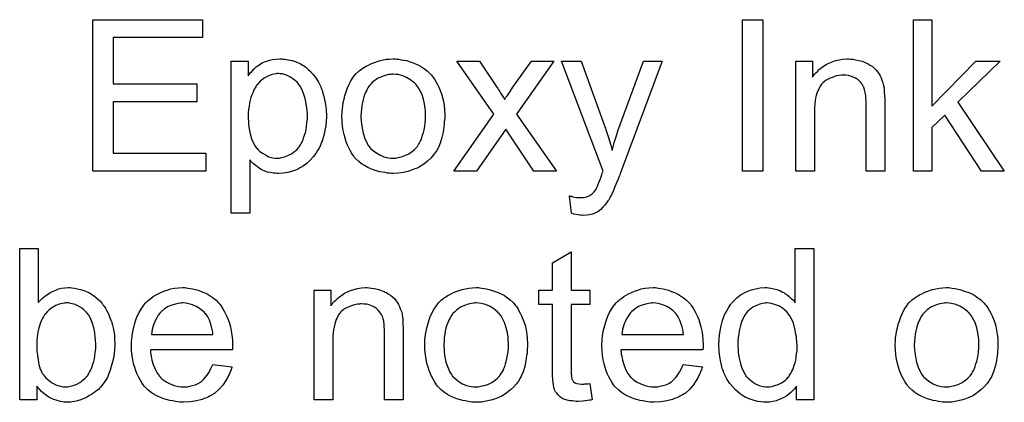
# Model space of a CAD drawing. Extents: x -1.5 to 9, y -3 to 5.
# Tile 328 of 368: x 6.624 to 7.145, y 1.585 to 1.788. Entities that reach past the tile are written whole.
import ezdxf

# ---------------------------------------------------------------- set-up
doc = ezdxf.new("R2010")
doc.units = 0
doc.layers.add('qfn16-30-34-a_mechanical_19', color=1, linetype='CONTINUOUS')

msp = doc.modelspace()

# ---------------------------------------------------------------- linework, layer by layer
at = {"layer": 'qfn16-30-34-a_mechanical_19', "color": 1}
for points in [[(6.720736, 1.778168), (6.673414, 1.778168), (6.673414, 1.753755), (6.717727, 1.753755), (6.717727, 1.744268), (6.673414, 1.744268), (6.673414, 1.717078), (6.722587, 1.717078), (6.722587, 1.707591), (6.66277, 1.707591), (6.66277, 1.787655), (6.720736, 1.787655), (6.720736, 1.778168)], [(7.017275, 1.707591), (7.00663, 1.707591), (7.00663, 1.787655), (7.017275, 1.787655), (7.017275, 1.707591)], [(7.106827, 1.741954), (7.130082, 1.765672), (7.142925, 1.765672), (7.120595, 1.744036), (7.145123, 1.707591), (7.132975, 1.707591), (7.113653, 1.73721), (7.106827, 1.730615), (7.106827, 1.707591), (7.096992, 1.707591), (7.096992, 1.787655), (7.106827, 1.787655), (7.106827, 1.741954)], [(6.763545, 1.766829), (6.764355, 1.766713), (6.76609, 1.766482), (6.768173, 1.766019), (6.770371, 1.765325), (6.772569, 1.764284), (6.774768, 1.763011), (6.774883, 1.763011), (6.774999, 1.76278), (6.775693, 1.762317), (6.776734, 1.761391), (6.778007, 1.760234), (6.779396, 1.75873), (6.780784, 1.756879), (6.782172, 1.754681), (6.783329, 1.752251), (6.783329, 1.752135), (6.783445, 1.751904), (6.783561, 1.751557), (6.783792, 1.751094), (6.784024, 1.7504), (6.784255, 1.74959), (6.784833, 1.747739), (6.785412, 1.745425), (6.785875, 1.742879), (6.786222, 1.739987), (6.786338, 1.736978), (6.786338, 1.736863), (6.786338, 1.736631), (6.786338, 1.736169), (6.786338, 1.735474), (6.786222, 1.734665), (6.786222, 1.733739), (6.78599, 1.731656), (6.785528, 1.729111), (6.784949, 1.72645), (6.784139, 1.723673), (6.783098, 1.720896), (6.783098, 1.720781), (6.782982, 1.720549), (6.782751, 1.720202), (6.78252, 1.719739), (6.78171, 1.718466), (6.780668, 1.716847), (6.779396, 1.715111), (6.777776, 1.713376), (6.775925, 1.71164), (6.773726, 1.71002), (6.773611, 1.71002), (6.773495, 1.709905), (6.773148, 1.709673), (6.772685, 1.709442), (6.771528, 1.708863), (6.769908, 1.708169), (6.767941, 1.707475), (6.765859, 1.706897), (6.763429, 1.706434), (6.760999, 1.706318), (6.760189, 1.706318), (6.759264, 1.706434), (6.758107, 1.706549), (6.756718, 1.706781), (6.755214, 1.707128), (6.75371, 1.707591), (6.752206, 1.708285), (6.75209, 1.708401), (6.751512, 1.708632), (6.750818, 1.709095), (6.749892, 1.709789), (6.748967, 1.710483), (6.74781, 1.711409), (6.746768, 1.71245), (6.745843, 1.713607), (6.745843, 1.685376), (6.736008, 1.685376), (6.736008, 1.765672), (6.744917, 1.765672), (6.744917, 1.758036), (6.745033, 1.758267), (6.745495, 1.75873), (6.746074, 1.75954), (6.747, 1.760466), (6.748041, 1.761623), (6.749198, 1.762664), (6.750586, 1.763705), (6.751975, 1.764631), (6.752206, 1.764746), (6.752669, 1.764978), (6.753595, 1.765325), (6.754752, 1.765788), (6.75614, 1.766251), (6.75776, 1.766598), (6.759611, 1.766829), (6.761694, 1.766945), (6.762966, 1.766945), (6.763545, 1.766829)], [(6.823709, 1.766829), (6.82475, 1.766714), (6.825907, 1.766482), (6.82718, 1.766251), (6.828684, 1.766019), (6.831808, 1.764978), (6.833427, 1.764399), (6.835047, 1.76359), (6.836667, 1.76278), (6.838287, 1.761623), (6.839791, 1.760466), (6.841295, 1.759077), (6.841411, 1.758962), (6.841642, 1.75873), (6.841989, 1.758267), (6.842452, 1.757689), (6.843031, 1.756879), (6.843725, 1.755838), (6.844419, 1.754681), (6.845113, 1.753408), (6.845807, 1.75202), (6.846502, 1.750284), (6.847196, 1.748549), (6.847774, 1.746582), (6.848237, 1.744499), (6.848584, 1.742301), (6.848816, 1.739987), (6.848931, 1.737441), (6.848931, 1.737326), (6.848931, 1.736979), (6.848931, 1.7364), (6.848931, 1.73559), (6.848816, 1.734665), (6.8487, 1.733508), (6.8487, 1.732351), (6.848468, 1.731078), (6.848121, 1.728185), (6.847427, 1.725293), (6.846617, 1.7224), (6.84546, 1.719739), (6.84546, 1.719624), (6.845345, 1.719508), (6.845113, 1.719161), (6.844882, 1.718698), (6.844072, 1.717541), (6.843031, 1.716153), (6.841642, 1.714533), (6.839907, 1.712913), (6.83794, 1.711293), (6.835626, 1.709789), (6.83551, 1.709789), (6.835394, 1.709673), (6.835047, 1.709442), (6.834469, 1.709211), (6.83389, 1.708979), (6.833196, 1.708748), (6.831461, 1.708054), (6.829494, 1.707475), (6.827064, 1.706897), (6.824519, 1.706434), (6.821742, 1.706318), (6.820585, 1.706318), (6.819659, 1.706434), (6.818618, 1.70655), (6.817461, 1.706781), (6.816073, 1.707012), (6.814684, 1.707244), (6.81156, 1.708169), (6.809825, 1.708863), (6.808205, 1.709558), (6.806585, 1.710483), (6.804965, 1.711525), (6.803461, 1.712682), (6.801957, 1.71407), (6.801841, 1.714186), (6.80161, 1.714417), (6.801263, 1.71488), (6.8008, 1.715574), (6.800222, 1.716384), (6.799643, 1.71731), (6.798949, 1.718466), (6.798255, 1.719855), (6.79756, 1.721359), (6.796866, 1.723094), (6.796288, 1.724946), (6.795709, 1.726913), (6.795247, 1.729111), (6.794899, 1.731425), (6.794668, 1.73397), (6.794552, 1.736631), (6.794552, 1.736863), (6.794552, 1.737326), (6.794668, 1.738136), (6.794668, 1.739293), (6.794784, 1.740565), (6.795015, 1.742185), (6.795247, 1.743805), (6.795709, 1.745656), (6.796172, 1.747507), (6.796751, 1.749474), (6.797445, 1.751557), (6.79837, 1.753524), (6.799296, 1.755375), (6.800569, 1.757226), (6.801841, 1.758962), (6.803461, 1.760466), (6.803577, 1.760581), (6.803808, 1.760697), (6.804271, 1.761044), (6.80485, 1.761507), (6.805544, 1.76197), (6.806469, 1.762548), (6.807395, 1.763127), (6.808552, 1.763705), (6.809825, 1.764284), (6.811213, 1.764862), (6.814337, 1.765904), (6.817924, 1.766714), (6.819775, 1.766829), (6.821742, 1.766945), (6.822899, 1.766945), (6.823709, 1.766829)], [(7.063786, 1.766829), (7.065059, 1.766714), (7.066563, 1.766482), (7.068183, 1.766135), (7.069918, 1.765672), (7.071538, 1.764978), (7.07177, 1.764862), (7.072232, 1.764631), (7.073042, 1.764284), (7.073968, 1.763705), (7.075125, 1.763011), (7.076166, 1.762085), (7.077207, 1.76116), (7.078133, 1.760003), (7.078249, 1.759887), (7.07848, 1.759424), (7.078827, 1.758846), (7.079406, 1.758036), (7.079868, 1.756879), (7.080331, 1.755722), (7.08091, 1.754334), (7.081257, 1.75283), (7.081257, 1.752714), (7.081373, 1.752251), (7.081488, 1.751557), (7.081604, 1.750631), (7.081604, 1.749243), (7.08172, 1.747623), (7.081835, 1.745656), (7.081835, 1.743226), (7.081835, 1.707591), (7.072001, 1.707591), (7.072001, 1.742764), (7.072001, 1.742879), (7.072001, 1.742995), (7.072001, 1.743805), (7.072001, 1.744846), (7.071885, 1.746119), (7.07177, 1.747623), (7.071538, 1.749127), (7.071191, 1.750515), (7.070844, 1.751788), (7.070844, 1.751904), (7.070613, 1.752251), (7.070265, 1.75283), (7.069918, 1.753524), (7.06934, 1.754218), (7.068646, 1.755028), (7.06772, 1.755838), (7.066679, 1.756532), (7.066563, 1.756648), (7.066216, 1.756879), (7.065522, 1.75711), (7.064712, 1.757457), (7.063786, 1.757805), (7.062629, 1.758152), (7.061241, 1.758267), (7.059852, 1.758383), (7.059274, 1.758383), (7.058811, 1.758267), (7.057654, 1.758152), (7.05615, 1.75792), (7.05453, 1.757342), (7.052679, 1.756648), (7.050828, 1.755722), (7.049092, 1.754334), (7.048861, 1.754102), (7.048398, 1.753524), (7.048051, 1.753061), (7.047704, 1.752482), (7.047241, 1.751788), (7.046894, 1.750978), (7.046431, 1.750053), (7.045968, 1.748896), (7.045621, 1.747623), (7.045274, 1.746235), (7.045043, 1.74473), (7.044811, 1.743111), (7.04458, 1.741144), (7.04458, 1.739177), (7.04458, 1.707591), (7.034745, 1.707591), (7.034745, 1.765672), (7.043539, 1.765672), (7.043539, 1.757342), (7.043654, 1.757457), (7.043886, 1.757805), (7.044233, 1.758267), (7.044696, 1.758846), (7.04539, 1.75954), (7.0462, 1.76035), (7.047125, 1.761276), (7.048282, 1.762201), (7.049439, 1.763011), (7.050828, 1.763937), (7.052332, 1.764747), (7.053952, 1.765441), (7.055803, 1.766019), (7.057654, 1.766482), (7.059737, 1.766829), (7.061935, 1.766945), (7.062861, 1.766945), (7.063786, 1.766829)], [(6.886997, 1.737673), (6.90817, 1.707591), (6.896137, 1.707591), (6.884104, 1.725524), (6.881327, 1.729805), (6.865708, 1.707591), (6.853791, 1.707591), (6.874964, 1.737673), (6.85541, 1.765672), (6.867443, 1.765672), (6.876584, 1.751904), (6.876699, 1.751788), (6.877046, 1.751325), (6.877509, 1.750515), (6.878088, 1.749706), (6.878666, 1.748664), (6.87936, 1.747623), (6.880055, 1.746582), (6.880633, 1.74554), (6.880749, 1.745656), (6.881096, 1.746119), (6.881559, 1.746813), (6.882137, 1.747623), (6.882831, 1.748664), (6.883526, 1.749706), (6.88503, 1.751904), (6.894864, 1.765672), (6.906781, 1.765672), (6.886997, 1.737673)], [(6.941954, 1.706665), (6.941954, 1.70655), (6.941838, 1.706202), (6.941607, 1.70574), (6.941376, 1.705161), (6.941029, 1.704351), (6.940681, 1.703426), (6.939872, 1.701459), (6.939062, 1.69926), (6.938136, 1.697062), (6.93721, 1.695095), (6.936748, 1.694285), (6.9364, 1.693475), (6.936285, 1.693244), (6.935938, 1.692666), (6.935359, 1.691856), (6.934665, 1.690814), (6.933739, 1.689657), (6.932698, 1.6885), (6.931657, 1.687343), (6.930384, 1.686418), (6.930268, 1.686302), (6.929806, 1.686071), (6.929111, 1.685724), (6.92807, 1.685261), (6.926913, 1.684798), (6.925525, 1.684451), (6.924021, 1.684219), (6.922285, 1.684104), (6.921822, 1.684104), (6.921244, 1.684219), (6.920434, 1.684219), (6.919508, 1.684451), (6.918467, 1.684682), (6.91731, 1.684914), (6.916037, 1.685376), (6.914996, 1.694517), (6.915112, 1.694517), (6.915574, 1.694401), (6.916153, 1.694285), (6.916847, 1.694054), (6.918698, 1.693707), (6.92055, 1.693591), (6.921128, 1.693591), (6.921707, 1.693707), (6.922401, 1.693707), (6.924136, 1.694054), (6.924946, 1.694401), (6.925756, 1.694748), (6.925872, 1.694748), (6.926103, 1.694979), (6.92645, 1.695211), (6.926913, 1.695558), (6.927954, 1.696484), (6.92888, 1.697756), (6.92888, 1.697872), (6.929111, 1.698103), (6.929343, 1.698566), (6.929574, 1.69926), (6.930037, 1.700186), (6.9305, 1.701574), (6.931194, 1.703194), (6.931888, 1.705161), (6.931888, 1.705277), (6.93212, 1.70574), (6.932351, 1.70655), (6.932814, 1.707591), (6.910831, 1.765672), (6.921244, 1.765672), (6.933392, 1.732004), (6.933392, 1.731888), (6.933508, 1.731772), (6.933624, 1.731425), (6.933739, 1.730847), (6.933971, 1.730268), (6.934202, 1.729574), (6.934781, 1.727954), (6.935475, 1.725987), (6.936169, 1.723673), (6.936863, 1.721243), (6.937557, 1.718582), (6.937557, 1.718698), (6.937673, 1.718929), (6.937789, 1.719276), (6.937905, 1.719739), (6.93802, 1.720318), (6.938252, 1.721012), (6.938715, 1.722747), (6.939293, 1.724714), (6.940103, 1.727028), (6.940797, 1.729342), (6.941723, 1.731772), (6.954218, 1.765672), (6.964053, 1.765672), (6.941954, 1.706665)], [(6.760768, 1.759193), (6.760189, 1.759193), (6.759727, 1.759077), (6.75857, 1.758846), (6.757065, 1.758499), (6.75533, 1.757804), (6.753479, 1.756763), (6.752438, 1.756069), (6.751512, 1.755259), (6.750586, 1.754333), (6.749661, 1.753292), (6.749661, 1.753177), (6.749429, 1.753061), (6.749198, 1.752714), (6.748967, 1.752251), (6.748619, 1.751557), (6.748157, 1.750862), (6.747694, 1.749937), (6.747347, 1.749011), (6.746884, 1.747854), (6.746421, 1.746582), (6.746074, 1.745193), (6.745611, 1.743689), (6.74538, 1.741954), (6.745148, 1.740218), (6.744917, 1.738367), (6.744917, 1.736284), (6.744917, 1.736169), (6.744917, 1.735822), (6.744917, 1.735243), (6.745033, 1.734433), (6.745033, 1.733507), (6.745148, 1.732466), (6.745495, 1.730036), (6.746074, 1.72726), (6.746768, 1.724599), (6.747925, 1.721938), (6.748619, 1.720781), (6.749429, 1.719739), (6.749661, 1.719508), (6.750239, 1.718929), (6.751165, 1.718004), (6.752438, 1.717078), (6.754057, 1.716152), (6.755908, 1.715227), (6.757991, 1.714648), (6.759148, 1.714533), (6.760305, 1.714417), (6.760999, 1.714417), (6.761462, 1.714533), (6.762619, 1.714764), (6.764239, 1.715111), (6.765974, 1.715805), (6.767826, 1.716731), (6.769677, 1.718119), (6.770602, 1.718929), (6.771528, 1.719855), (6.771528, 1.719971), (6.771759, 1.720086), (6.771991, 1.720433), (6.772222, 1.720896), (6.772685, 1.721475), (6.773032, 1.722285), (6.773495, 1.723094), (6.773958, 1.724136), (6.774305, 1.725177), (6.774768, 1.726565), (6.77523, 1.727954), (6.775578, 1.729458), (6.775809, 1.731194), (6.77604, 1.733045), (6.776272, 1.735012), (6.776272, 1.737094), (6.776272, 1.73721), (6.776272, 1.737557), (6.776272, 1.738136), (6.776156, 1.738945), (6.776156, 1.739871), (6.77604, 1.740912), (6.775693, 1.743342), (6.775115, 1.746003), (6.774305, 1.748664), (6.773148, 1.751325), (6.772454, 1.752598), (6.771644, 1.753639), (6.771644, 1.753755), (6.771412, 1.753871), (6.770834, 1.754565), (6.769908, 1.755375), (6.768636, 1.756416), (6.767016, 1.757457), (6.765164, 1.758383), (6.763082, 1.758961), (6.761925, 1.759077), (6.760768, 1.759193)], [(6.821742, 1.758846), (6.821048, 1.758846), (6.820469, 1.75873), (6.819196, 1.758614), (6.817461, 1.758152), (6.815494, 1.757457), (6.813411, 1.756532), (6.811444, 1.755143), (6.810403, 1.754218), (6.809478, 1.753292), (6.809478, 1.753177), (6.809246, 1.753061), (6.809015, 1.752714), (6.808668, 1.752251), (6.808321, 1.751672), (6.807974, 1.750978), (6.807511, 1.750053), (6.807048, 1.749127), (6.806585, 1.74797), (6.806122, 1.746813), (6.805775, 1.745425), (6.805428, 1.743921), (6.805081, 1.742301), (6.80485, 1.740565), (6.804734, 1.738598), (6.804618, 1.736631), (6.804618, 1.736516), (6.804618, 1.736169), (6.804618, 1.73559), (6.804734, 1.73478), (6.804734, 1.733855), (6.80485, 1.732813), (6.805197, 1.730384), (6.805775, 1.727607), (6.806701, 1.72483), (6.807858, 1.722169), (6.808668, 1.721012), (6.809478, 1.719855), (6.809593, 1.719855), (6.809709, 1.719624), (6.810403, 1.719045), (6.811444, 1.71812), (6.812833, 1.717194), (6.814568, 1.716153), (6.816651, 1.715227), (6.819081, 1.714649), (6.820353, 1.714533), (6.821742, 1.714417), (6.822436, 1.714417), (6.823015, 1.714533), (6.824287, 1.714764), (6.826023, 1.715111), (6.827874, 1.715805), (6.829957, 1.716731), (6.831923, 1.71812), (6.832965, 1.719045), (6.83389, 1.719971), (6.834006, 1.720086), (6.834122, 1.720202), (6.834353, 1.720549), (6.8347, 1.721012), (6.835047, 1.721591), (6.83551, 1.722285), (6.835973, 1.72321), (6.836436, 1.724136), (6.836899, 1.725293), (6.837246, 1.726566), (6.837708, 1.727954), (6.838056, 1.729458), (6.838403, 1.731194), (6.838634, 1.732929), (6.838865, 1.734896), (6.838865, 1.736979), (6.838865, 1.737094), (6.838865, 1.737441), (6.838865, 1.73802), (6.83875, 1.738714), (6.83875, 1.73964), (6.838634, 1.740681), (6.838287, 1.743111), (6.837708, 1.745656), (6.836783, 1.748433), (6.83551, 1.750978), (6.834816, 1.752251), (6.83389, 1.753292), (6.83389, 1.753408), (6.833659, 1.753524), (6.832965, 1.754218), (6.831923, 1.755028), (6.830535, 1.756069), (6.8288, 1.75711), (6.826717, 1.758036), (6.824403, 1.758614), (6.82313, 1.75873), (6.821742, 1.758846)], [(6.633845, 1.638124), (6.633961, 1.63824), (6.634076, 1.638472), (6.634423, 1.638819), (6.635002, 1.639397), (6.635581, 1.639976), (6.636275, 1.64067), (6.6372, 1.641364), (6.638126, 1.642058), (6.64044, 1.643562), (6.643101, 1.644719), (6.644605, 1.645298), (6.646225, 1.645645), (6.64796, 1.645876), (6.649696, 1.645992), (6.650622, 1.645992), (6.651663, 1.645876), (6.652935, 1.645761), (6.65444, 1.645414), (6.656175, 1.645066), (6.658026, 1.644488), (6.659762, 1.643794), (6.659993, 1.643678), (6.660572, 1.643447), (6.661497, 1.642868), (6.662539, 1.642174), (6.663811, 1.641364), (6.665084, 1.640323), (6.666472, 1.63905), (6.667629, 1.637662), (6.667745, 1.637546), (6.668092, 1.636967), (6.668671, 1.636158), (6.669365, 1.635116), (6.670175, 1.633728), (6.670985, 1.632108), (6.671795, 1.630257), (6.672489, 1.62829), (6.672489, 1.628174), (6.672605, 1.628059), (6.67272, 1.627711), (6.672836, 1.627364), (6.673067, 1.626207), (6.673414, 1.624703), (6.673761, 1.622968), (6.674109, 1.621001), (6.674224, 1.618803), (6.67434, 1.616488), (6.67434, 1.616373), (6.67434, 1.615794), (6.67434, 1.6151), (6.674224, 1.614059), (6.674109, 1.612786), (6.673993, 1.611398), (6.673761, 1.609778), (6.673414, 1.608042), (6.672489, 1.60434), (6.67191, 1.602373), (6.671216, 1.600522), (6.670406, 1.598555), (6.669365, 1.59682), (6.668208, 1.595084), (6.666935, 1.593464), (6.666819, 1.593349), (6.666588, 1.593117), (6.666241, 1.59277), (6.665663, 1.592191), (6.664853, 1.591613), (6.664043, 1.590919), (6.663117, 1.590225), (6.66196, 1.589415), (6.660687, 1.58872), (6.659415, 1.587911), (6.656291, 1.586638), (6.654671, 1.586059), (6.652935, 1.585712), (6.651084, 1.585481), (6.649233, 1.585365), (6.64877, 1.585365), (6.648192, 1.585481), (6.647498, 1.585481), (6.646688, 1.585597), (6.645646, 1.585828), (6.643332, 1.586407), (6.64206, 1.586869), (6.640787, 1.587448), (6.639399, 1.588142), (6.638126, 1.588952), (6.636738, 1.589993), (6.635465, 1.59115), (6.634308, 1.592423), (6.633151, 1.593927), (6.633151, 1.586638), (6.624011, 1.586638), (6.624011, 1.666702), (6.633845, 1.666702), (6.633845, 1.638124)], [(6.915806, 1.644719), (6.925756, 1.644719), (6.925756, 1.637083), (6.915806, 1.637083), (6.915806, 1.602952), (6.915806, 1.60272), (6.915806, 1.602257), (6.915806, 1.601563), (6.915922, 1.600753), (6.916037, 1.598902), (6.916153, 1.598092), (6.916269, 1.597514), (6.916384, 1.597282), (6.916731, 1.59682), (6.917194, 1.596241), (6.918004, 1.595663), (6.918236, 1.595547), (6.918814, 1.595315), (6.919855, 1.595084), (6.921359, 1.594968), (6.922516, 1.594968), (6.923095, 1.595084), (6.923905, 1.595084), (6.924831, 1.5952), (6.925756, 1.595315), (6.927029, 1.586638), (6.926797, 1.586638), (6.926335, 1.586522), (6.925525, 1.586407), (6.924483, 1.586291), (6.923326, 1.58606), (6.922054, 1.585944), (6.919508, 1.585828), (6.918583, 1.585828), (6.917657, 1.585944), (6.9165, 1.58606), (6.915112, 1.586175), (6.913723, 1.586522), (6.912451, 1.586869), (6.911178, 1.587448), (6.911062, 1.587564), (6.910715, 1.587795), (6.910252, 1.588142), (6.909558, 1.588721), (6.90898, 1.589299), (6.908285, 1.590109), (6.907591, 1.590919), (6.907128, 1.59196), (6.907128, 1.592076), (6.906897, 1.592539), (6.906781, 1.593349), (6.90655, 1.594506), (6.906319, 1.59601), (6.906203, 1.596935), (6.906203, 1.597977), (6.906087, 1.599249), (6.905971, 1.600522), (6.905971, 1.60191), (6.905971, 1.60353), (6.905971, 1.637083), (6.898682, 1.637083), (6.898682, 1.644719), (6.905971, 1.644719), (6.905971, 1.659066), (6.915806, 1.664967), (6.915806, 1.644719)], [(7.044349, 1.586638), (7.035208, 1.586638), (7.035208, 1.593927), (7.035093, 1.593811), (7.034977, 1.59358), (7.03463, 1.593117), (7.034167, 1.592539), (7.033588, 1.59196), (7.032894, 1.591266), (7.032084, 1.590456), (7.031043, 1.589646), (7.030002, 1.588836), (7.028845, 1.588026), (7.027456, 1.587332), (7.025952, 1.586754), (7.024448, 1.586175), (7.022713, 1.585712), (7.020861, 1.585481), (7.018895, 1.585365), (7.0182, 1.585365), (7.017738, 1.585481), (7.016349, 1.585597), (7.014729, 1.585828), (7.012762, 1.586291), (7.010564, 1.586985), (7.008366, 1.587911), (7.006168, 1.589183), (7.006052, 1.589183), (7.005936, 1.589415), (7.005242, 1.589878), (7.004201, 1.590803), (7.002928, 1.59196), (7.001424, 1.593464), (6.99992, 1.595315), (6.998416, 1.597398), (6.997143, 1.599828), (6.997143, 1.599944), (6.997027, 1.600175), (6.996912, 1.600522), (6.99668, 1.600985), (6.996449, 1.601679), (6.996102, 1.602489), (6.99587, 1.603299), (6.995639, 1.60434), (6.99506, 1.606654), (6.994482, 1.609315), (6.994135, 1.612323), (6.994019, 1.615563), (6.994019, 1.615679), (6.994019, 1.61591), (6.994019, 1.616373), (6.994019, 1.617067), (6.994135, 1.617761), (6.994135, 1.618687), (6.994366, 1.62077), (6.994713, 1.623199), (6.995292, 1.62586), (6.995986, 1.628637), (6.996912, 1.631298), (6.996912, 1.631414), (6.997027, 1.631645), (6.997259, 1.631992), (6.99749, 1.632455), (6.998184, 1.633728), (6.99911, 1.635348), (7.000267, 1.637083), (7.001771, 1.638819), (7.003507, 1.64067), (7.005589, 1.642174), (7.005705, 1.642174), (7.00582, 1.64229), (7.006168, 1.642521), (7.00663, 1.642753), (7.007787, 1.643331), (7.009407, 1.644141), (7.011258, 1.644835), (7.013457, 1.645414), (7.015886, 1.645876), (7.018432, 1.645992), (7.019357, 1.645992), (7.020283, 1.645876), (7.021556, 1.645761), (7.02306, 1.645414), (7.02468, 1.645066), (7.026299, 1.644488), (7.027803, 1.643678), (7.028035, 1.643562), (7.028498, 1.643331), (7.029192, 1.642753), (7.030118, 1.642174), (7.031275, 1.641364), (7.032316, 1.640323), (7.033473, 1.639282), (7.034514, 1.638009), (7.034514, 1.666702), (7.044349, 1.666702), (7.044349, 1.586638)], [(6.712174, 1.645876), (6.7131, 1.645761), (6.714257, 1.645529), (6.715529, 1.645298), (6.717033, 1.644951), (6.718422, 1.644604), (6.720042, 1.644025), (6.721546, 1.643447), (6.723165, 1.642637), (6.724785, 1.641711), (6.726405, 1.64067), (6.727909, 1.639397), (6.729297, 1.638009), (6.729413, 1.637893), (6.729645, 1.637662), (6.729992, 1.637199), (6.730454, 1.636505), (6.731033, 1.635695), (6.731611, 1.634769), (6.732306, 1.633612), (6.733, 1.632224), (6.733694, 1.63072), (6.734388, 1.6291), (6.734967, 1.627249), (6.735545, 1.625282), (6.736008, 1.623083), (6.736355, 1.620769), (6.736587, 1.61834), (6.736702, 1.615679), (6.736702, 1.615563), (6.736702, 1.6151), (6.736702, 1.61429), (6.736587, 1.613133), (6.693199, 1.613133), (6.693199, 1.613017), (6.693199, 1.61267), (6.693315, 1.612208), (6.693315, 1.611513), (6.693431, 1.610704), (6.693662, 1.609778), (6.694009, 1.607695), (6.694703, 1.605381), (6.695629, 1.602836), (6.696901, 1.600522), (6.698521, 1.598439), (6.698637, 1.598439), (6.698753, 1.598208), (6.699447, 1.597629), (6.700488, 1.59682), (6.701877, 1.59601), (6.703728, 1.595084), (6.70581, 1.594274), (6.708124, 1.593696), (6.709397, 1.59358), (6.710785, 1.593464), (6.711711, 1.593464), (6.712752, 1.59358), (6.714025, 1.593811), (6.715413, 1.594158), (6.717033, 1.594621), (6.718537, 1.595315), (6.720042, 1.596241), (6.720157, 1.596357), (6.720736, 1.59682), (6.72143, 1.597514), (6.72224, 1.598439), (6.723165, 1.599712), (6.724207, 1.601332), (6.725248, 1.603183), (6.726174, 1.605381), (6.736355, 1.604109), (6.736355, 1.603993), (6.736239, 1.603762), (6.736124, 1.603299), (6.735892, 1.602604), (6.735545, 1.60191), (6.735198, 1.600985), (6.734273, 1.599018), (6.733116, 1.59682), (6.731496, 1.594505), (6.729645, 1.592307), (6.727331, 1.590225), (6.727215, 1.590225), (6.726984, 1.589993), (6.726636, 1.589762), (6.726174, 1.589415), (6.725479, 1.589068), (6.724785, 1.58872), (6.72386, 1.588258), (6.722818, 1.587795), (6.721661, 1.587332), (6.720504, 1.586869), (6.717612, 1.586175), (6.714372, 1.585597), (6.710785, 1.585365), (6.709513, 1.585365), (6.708703, 1.585481), (6.707662, 1.585597), (6.706389, 1.585828), (6.705001, 1.586059), (6.703496, 1.586291), (6.700257, 1.587216), (6.698521, 1.587911), (6.696901, 1.588605), (6.695166, 1.58953), (6.693546, 1.590572), (6.692042, 1.591729), (6.690538, 1.593117), (6.690422, 1.593233), (6.690191, 1.593464), (6.689844, 1.593927), (6.689381, 1.594621), (6.688802, 1.595431), (6.688224, 1.596357), (6.68753, 1.597514), (6.686836, 1.598786), (6.686141, 1.600291), (6.685447, 1.60191), (6.684869, 1.603762), (6.68429, 1.605728), (6.683827, 1.607811), (6.68348, 1.610125), (6.683249, 1.612555), (6.683133, 1.6151), (6.683133, 1.615216), (6.683133, 1.615794), (6.683133, 1.616488), (6.683249, 1.61753), (6.683365, 1.618803), (6.68348, 1.620191), (6.683712, 1.621811), (6.684059, 1.62343), (6.684984, 1.627133), (6.685563, 1.628984), (6.686257, 1.630951), (6.687183, 1.632802), (6.688224, 1.634538), (6.689381, 1.636273), (6.690654, 1.637893), (6.690769, 1.638009), (6.691001, 1.63824), (6.691464, 1.638587), (6.692042, 1.639166), (6.692736, 1.639744), (6.693662, 1.640438), (6.694703, 1.641248), (6.695976, 1.641943), (6.697249, 1.642752), (6.698753, 1.643447), (6.700373, 1.644141), (6.702108, 1.644719), (6.703959, 1.645298), (6.705926, 1.645645), (6.708009, 1.645876), (6.710207, 1.645992), (6.711364, 1.645992), (6.712174, 1.645876)], [(6.808899, 1.645876), (6.810172, 1.645761), (6.811676, 1.645529), (6.813296, 1.645182), (6.815031, 1.644719), (6.816651, 1.644025), (6.816882, 1.643909), (6.817345, 1.643678), (6.818155, 1.643331), (6.819081, 1.642753), (6.820238, 1.642058), (6.821279, 1.641133), (6.82232, 1.640207), (6.823246, 1.63905), (6.823362, 1.638934), (6.823593, 1.638472), (6.82394, 1.637893), (6.824519, 1.637083), (6.824981, 1.635926), (6.825444, 1.634769), (6.826023, 1.633381), (6.82637, 1.631877), (6.82637, 1.631761), (6.826485, 1.631298), (6.826601, 1.630604), (6.826717, 1.629678), (6.826717, 1.62829), (6.826833, 1.62667), (6.826948, 1.624703), (6.826948, 1.622274), (6.826948, 1.586638), (6.817114, 1.586638), (6.817114, 1.621811), (6.817114, 1.621927), (6.817114, 1.622042), (6.817114, 1.622852), (6.817114, 1.623893), (6.816998, 1.625166), (6.816882, 1.62667), (6.816651, 1.628174), (6.816304, 1.629563), (6.815957, 1.630835), (6.815957, 1.630951), (6.815725, 1.631298), (6.815378, 1.631877), (6.815031, 1.632571), (6.814453, 1.633265), (6.813758, 1.634075), (6.812833, 1.634885), (6.811792, 1.635579), (6.811676, 1.635695), (6.811329, 1.635926), (6.810635, 1.636158), (6.809825, 1.636505), (6.808899, 1.636852), (6.807742, 1.637199), (6.806354, 1.637315), (6.804965, 1.63743), (6.804387, 1.63743), (6.803924, 1.637315), (6.802767, 1.637199), (6.801263, 1.636967), (6.799643, 1.636389), (6.797792, 1.635695), (6.795941, 1.634769), (6.794205, 1.633381), (6.793974, 1.633149), (6.793511, 1.632571), (6.793164, 1.632108), (6.792817, 1.63153), (6.792354, 1.630835), (6.792007, 1.630025), (6.791544, 1.6291), (6.791081, 1.627943), (6.790734, 1.62667), (6.790387, 1.625282), (6.790156, 1.623778), (6.789924, 1.622158), (6.789693, 1.620191), (6.789693, 1.618224), (6.789693, 1.586638), (6.779858, 1.586638), (6.779858, 1.644719), (6.788652, 1.644719), (6.788652, 1.636389), (6.788767, 1.636505), (6.788999, 1.636852), (6.789346, 1.637314), (6.789809, 1.637893), (6.790503, 1.638587), (6.791313, 1.639397), (6.792238, 1.640323), (6.793395, 1.641248), (6.794552, 1.642058), (6.795941, 1.642984), (6.797445, 1.643794), (6.799065, 1.644488), (6.800916, 1.645066), (6.802767, 1.645529), (6.80485, 1.645876), (6.807048, 1.645992), (6.807974, 1.645992), (6.808899, 1.645876)], [(6.867559, 1.645876), (6.8686, 1.645761), (6.869757, 1.645529), (6.87103, 1.645298), (6.872534, 1.645066), (6.875658, 1.644025), (6.877278, 1.643447), (6.878898, 1.642637), (6.880517, 1.641827), (6.882137, 1.64067), (6.883641, 1.639513), (6.885145, 1.638124), (6.885261, 1.638009), (6.885493, 1.637777), (6.88584, 1.637315), (6.886302, 1.636736), (6.886881, 1.635926), (6.887575, 1.634885), (6.888269, 1.633728), (6.888963, 1.632455), (6.889658, 1.631067), (6.890352, 1.629331), (6.891046, 1.627596), (6.891625, 1.625629), (6.892087, 1.623546), (6.892435, 1.621348), (6.892666, 1.619034), (6.892782, 1.616489), (6.892782, 1.616373), (6.892782, 1.616026), (6.892782, 1.615447), (6.892782, 1.614637), (6.892666, 1.613712), (6.89255, 1.612555), (6.89255, 1.611398), (6.892319, 1.610125), (6.891972, 1.607233), (6.891278, 1.60434), (6.890468, 1.601448), (6.889311, 1.598786), (6.889311, 1.598671), (6.889195, 1.598555), (6.888963, 1.598208), (6.888732, 1.597745), (6.887922, 1.596588), (6.886881, 1.5952), (6.885493, 1.59358), (6.883757, 1.59196), (6.88179, 1.59034), (6.879476, 1.588836), (6.87936, 1.588836), (6.879245, 1.588721), (6.878898, 1.588489), (6.878319, 1.588258), (6.877741, 1.588026), (6.877046, 1.587795), (6.875311, 1.587101), (6.873344, 1.586522), (6.870914, 1.585944), (6.868369, 1.585481), (6.865592, 1.585365), (6.864435, 1.585365), (6.86351, 1.585481), (6.862468, 1.585597), (6.861311, 1.585828), (6.859923, 1.58606), (6.858534, 1.586291), (6.85541, 1.587216), (6.853675, 1.587911), (6.852055, 1.588605), (6.850435, 1.589531), (6.848816, 1.590572), (6.847311, 1.591729), (6.845807, 1.593117), (6.845692, 1.593233), (6.84546, 1.593464), (6.845113, 1.593927), (6.84465, 1.594621), (6.844072, 1.595431), (6.843493, 1.596357), (6.842799, 1.597514), (6.842105, 1.598902), (6.841411, 1.600406), (6.840717, 1.602142), (6.840138, 1.603993), (6.83956, 1.60596), (6.839097, 1.608158), (6.83875, 1.610472), (6.838518, 1.613018), (6.838403, 1.615679), (6.838403, 1.61591), (6.838403, 1.616373), (6.838518, 1.617183), (6.838518, 1.61834), (6.838634, 1.619612), (6.838865, 1.621232), (6.839097, 1.622852), (6.83956, 1.624703), (6.840022, 1.626554), (6.840601, 1.628521), (6.841295, 1.630604), (6.842221, 1.632571), (6.843146, 1.634422), (6.844419, 1.636273), (6.845692, 1.638009), (6.847311, 1.639513), (6.847427, 1.639629), (6.847659, 1.639744), (6.848121, 1.640091), (6.8487, 1.640554), (6.849394, 1.641017), (6.85032, 1.641595), (6.851245, 1.642174), (6.852402, 1.642753), (6.853675, 1.643331), (6.855063, 1.643909), (6.858187, 1.644951), (6.861774, 1.645761), (6.863625, 1.645876), (6.865592, 1.645992), (6.866749, 1.645992), (6.867559, 1.645876)], [(6.96116, 1.645876), (6.962086, 1.645761), (6.963243, 1.645529), (6.964516, 1.645298), (6.96602, 1.644951), (6.967408, 1.644604), (6.969028, 1.644025), (6.970532, 1.643447), (6.972152, 1.642637), (6.973772, 1.641711), (6.975391, 1.64067), (6.976895, 1.639397), (6.978284, 1.638009), (6.9784, 1.637893), (6.978631, 1.637662), (6.978978, 1.637199), (6.979441, 1.636505), (6.980019, 1.635695), (6.980598, 1.634769), (6.981292, 1.633612), (6.981986, 1.632224), (6.982681, 1.63072), (6.983375, 1.6291), (6.983953, 1.627249), (6.984532, 1.625282), (6.984994, 1.623083), (6.985342, 1.62077), (6.985573, 1.61834), (6.985689, 1.615679), (6.985689, 1.615563), (6.985689, 1.6151), (6.985689, 1.61429), (6.985573, 1.613133), (6.942185, 1.613133), (6.942185, 1.613018), (6.942185, 1.61267), (6.942301, 1.612208), (6.942301, 1.611514), (6.942417, 1.610704), (6.942648, 1.609778), (6.942995, 1.607695), (6.94369, 1.605381), (6.944615, 1.602836), (6.945888, 1.600522), (6.947508, 1.598439), (6.947623, 1.598439), (6.947739, 1.598208), (6.948433, 1.59763), (6.949475, 1.59682), (6.950863, 1.59601), (6.952714, 1.595084), (6.954797, 1.594274), (6.957111, 1.593696), (6.958383, 1.59358), (6.959772, 1.593464), (6.960698, 1.593464), (6.961739, 1.59358), (6.963011, 1.593811), (6.9644, 1.594159), (6.96602, 1.594621), (6.967524, 1.595315), (6.969028, 1.596241), (6.969144, 1.596357), (6.969722, 1.59682), (6.970416, 1.597514), (6.971226, 1.598439), (6.972152, 1.599712), (6.973193, 1.601332), (6.974234, 1.603183), (6.97516, 1.605381), (6.985342, 1.604109), (6.985342, 1.603993), (6.985226, 1.603762), (6.98511, 1.603299), (6.984879, 1.602605), (6.984532, 1.60191), (6.984185, 1.600985), (6.983259, 1.599018), (6.982102, 1.59682), (6.980482, 1.594506), (6.978631, 1.592307), (6.976317, 1.590225), (6.976201, 1.590225), (6.97597, 1.589993), (6.975623, 1.589762), (6.97516, 1.589415), (6.974466, 1.589068), (6.973772, 1.588721), (6.972846, 1.588258), (6.971805, 1.587795), (6.970648, 1.587332), (6.969491, 1.586869), (6.966598, 1.586175), (6.963359, 1.585597), (6.959772, 1.585365), (6.958499, 1.585365), (6.957689, 1.585481), (6.956648, 1.585597), (6.955375, 1.585828), (6.953987, 1.58606), (6.952483, 1.586291), (6.949243, 1.587216), (6.947508, 1.587911), (6.945888, 1.588605), (6.944152, 1.589531), (6.942533, 1.590572), (6.941029, 1.591729), (6.939524, 1.593117), (6.939409, 1.593233), (6.939177, 1.593464), (6.93883, 1.593927), (6.938367, 1.594621), (6.937789, 1.595431), (6.93721, 1.596357), (6.936516, 1.597514), (6.935822, 1.598786), (6.935128, 1.600291), (6.934434, 1.60191), (6.933855, 1.603762), (6.933277, 1.605728), (6.932814, 1.607811), (6.932467, 1.610125), (6.932235, 1.612555), (6.93212, 1.6151), (6.93212, 1.615216), (6.93212, 1.615794), (6.93212, 1.616489), (6.932235, 1.61753), (6.932351, 1.618803), (6.932467, 1.620191), (6.932698, 1.621811), (6.933045, 1.623431), (6.933971, 1.627133), (6.934549, 1.628984), (6.935243, 1.630951), (6.936169, 1.632802), (6.93721, 1.634538), (6.938367, 1.636273), (6.93964, 1.637893), (6.939756, 1.638009), (6.939987, 1.63824), (6.94045, 1.638587), (6.941029, 1.639166), (6.941723, 1.639744), (6.942648, 1.640438), (6.94369, 1.641248), (6.944962, 1.641943), (6.946235, 1.642753), (6.947739, 1.643447), (6.949359, 1.644141), (6.951094, 1.644719), (6.952946, 1.645298), (6.954913, 1.645645), (6.956995, 1.645876), (6.959193, 1.645992), (6.96035, 1.645992), (6.96116, 1.645876)], [(7.116545, 1.645876), (7.117587, 1.645761), (7.118744, 1.645529), (7.120016, 1.645298), (7.12152, 1.645066), (7.124644, 1.644025), (7.126264, 1.643447), (7.127884, 1.642637), (7.129504, 1.641827), (7.131124, 1.64067), (7.132628, 1.639513), (7.134132, 1.638124), (7.134248, 1.638009), (7.134479, 1.637777), (7.134826, 1.637315), (7.135289, 1.636736), (7.135867, 1.635926), (7.136561, 1.634885), (7.137256, 1.633728), (7.13795, 1.632455), (7.138644, 1.631067), (7.139338, 1.629331), (7.140033, 1.627596), (7.140611, 1.625629), (7.141074, 1.623546), (7.141421, 1.621348), (7.141652, 1.619034), (7.141768, 1.616489), (7.141768, 1.616373), (7.141768, 1.616026), (7.141768, 1.615447), (7.141768, 1.614637), (7.141652, 1.613712), (7.141537, 1.612555), (7.141537, 1.611398), (7.141305, 1.610125), (7.140958, 1.607233), (7.140264, 1.60434), (7.139454, 1.601448), (7.138297, 1.598786), (7.138297, 1.598671), (7.138181, 1.598555), (7.13795, 1.598208), (7.137718, 1.597745), (7.136909, 1.596588), (7.135867, 1.5952), (7.134479, 1.59358), (7.132743, 1.59196), (7.130776, 1.59034), (7.128462, 1.588836), (7.128347, 1.588836), (7.128231, 1.588721), (7.127884, 1.588489), (7.127306, 1.588258), (7.126727, 1.588026), (7.126033, 1.587795), (7.124297, 1.587101), (7.12233, 1.586522), (7.119901, 1.585944), (7.117355, 1.585481), (7.114578, 1.585365), (7.113422, 1.585365), (7.112496, 1.585481), (7.111455, 1.585597), (7.110298, 1.585828), (7.108909, 1.58606), (7.107521, 1.586291), (7.104397, 1.587216), (7.102661, 1.587911), (7.101042, 1.588605), (7.099422, 1.589531), (7.097802, 1.590572), (7.096298, 1.591729), (7.094794, 1.593117), (7.094678, 1.593233), (7.094447, 1.593464), (7.0941, 1.593927), (7.093637, 1.594621), (7.093058, 1.595431), (7.09248, 1.596357), (7.091786, 1.597514), (7.091091, 1.598902), (7.090397, 1.600406), (7.089703, 1.602142), (7.089124, 1.603993), (7.088546, 1.60596), (7.088083, 1.608158), (7.087736, 1.610472), (7.087505, 1.613018), (7.087389, 1.615679), (7.087389, 1.61591), (7.087389, 1.616373), (7.087505, 1.617183), (7.087505, 1.61834), (7.08762, 1.619612), (7.087852, 1.621232), (7.088083, 1.622852), (7.088546, 1.624703), (7.089009, 1.626554), (7.089587, 1.628521), (7.090282, 1.630604), (7.091207, 1.632571), (7.092133, 1.634422), (7.093405, 1.636273), (7.094678, 1.638009), (7.096298, 1.639513), (7.096414, 1.639629), (7.096645, 1.639744), (7.097108, 1.640091), (7.097686, 1.640554), (7.098381, 1.641017), (7.099306, 1.641595), (7.100232, 1.642174), (7.101389, 1.642753), (7.102661, 1.643331), (7.10405, 1.643909), (7.107174, 1.644951), (7.11076, 1.645761), (7.112612, 1.645876), (7.114578, 1.645992), (7.115735, 1.645992), (7.116545, 1.645876)], [(6.649927, 1.637893), (6.648192, 1.637893), (6.647729, 1.637777), (6.646456, 1.637546), (6.644952, 1.637199), (6.643217, 1.636505), (6.641365, 1.635463), (6.64044, 1.634885), (6.639514, 1.634075), (6.638589, 1.633265), (6.637663, 1.632224), (6.637663, 1.632108), (6.637432, 1.631992), (6.6372, 1.631645), (6.636969, 1.631182), (6.636622, 1.630604), (6.636159, 1.62991), (6.635812, 1.6291), (6.635349, 1.628174), (6.634886, 1.627017), (6.634539, 1.62586), (6.634076, 1.624472), (6.633729, 1.623083), (6.633498, 1.621464), (6.633266, 1.619728), (6.633035, 1.617993), (6.633035, 1.616026), (6.633035, 1.61591), (6.633035, 1.615563), (6.633035, 1.614984), (6.633035, 1.61429), (6.633151, 1.61348), (6.633151, 1.612439), (6.633382, 1.610241), (6.633729, 1.607811), (6.634192, 1.605266), (6.634886, 1.602952), (6.635349, 1.60191), (6.635812, 1.600985), (6.635812, 1.600869), (6.636043, 1.600638), (6.636275, 1.600291), (6.636622, 1.599828), (6.637663, 1.598555), (6.639167, 1.597282), (6.640903, 1.595894), (6.643101, 1.594621), (6.644258, 1.594158), (6.645646, 1.593811), (6.646919, 1.59358), (6.648423, 1.593464), (6.649002, 1.593464), (6.649465, 1.59358), (6.650737, 1.593811), (6.652241, 1.594158), (6.653977, 1.594853), (6.655828, 1.595778), (6.657679, 1.597167), (6.658605, 1.598092), (6.65953, 1.599018), (6.65953, 1.599133), (6.659762, 1.599249), (6.659993, 1.599596), (6.660225, 1.600059), (6.660687, 1.600638), (6.661034, 1.601332), (6.661497, 1.602257), (6.66196, 1.603183), (6.662307, 1.60434), (6.66277, 1.605497), (6.663233, 1.606885), (6.66358, 1.608389), (6.663811, 1.610009), (6.664043, 1.611745), (6.664274, 1.613712), (6.664274, 1.615679), (6.664274, 1.615794), (6.664274, 1.616141), (6.664274, 1.61672), (6.664158, 1.61753), (6.664158, 1.618455), (6.664043, 1.619612), (6.663696, 1.622042), (6.663233, 1.624703), (6.662423, 1.627596), (6.661266, 1.630141), (6.660572, 1.631414), (6.659762, 1.632455), (6.659762, 1.632571), (6.65953, 1.632687), (6.658952, 1.633265), (6.658026, 1.634191), (6.656754, 1.635232), (6.655134, 1.636158), (6.653283, 1.637083), (6.651084, 1.637662), (6.649927, 1.637893)], [(6.710323, 1.637893), (6.709628, 1.637893), (6.709166, 1.637777), (6.707893, 1.637662), (6.706389, 1.637314), (6.704538, 1.636736), (6.702571, 1.635926), (6.70072, 1.634769), (6.698868, 1.633265), (6.698637, 1.633034), (6.698174, 1.632455), (6.697364, 1.631414), (6.696554, 1.630025), (6.695629, 1.628406), (6.694819, 1.626323), (6.694125, 1.623893), (6.693778, 1.621232), (6.726289, 1.621232), (6.726289, 1.621348), (6.726289, 1.621579), (6.726174, 1.621926), (6.726174, 1.622389), (6.725942, 1.623778), (6.725595, 1.625282), (6.725017, 1.627133), (6.724438, 1.628868), (6.723512, 1.630604), (6.722471, 1.632108), (6.722471, 1.632224), (6.72224, 1.632339), (6.721661, 1.633034), (6.72062, 1.633959), (6.719232, 1.635001), (6.717496, 1.636042), (6.715413, 1.636967), (6.712984, 1.637662), (6.711711, 1.637777), (6.710323, 1.637893)], [(6.865592, 1.637893), (6.864898, 1.637893), (6.864319, 1.637777), (6.863047, 1.637662), (6.861311, 1.637199), (6.859344, 1.636505), (6.857262, 1.635579), (6.855295, 1.634191), (6.854253, 1.633265), (6.853328, 1.63234), (6.853328, 1.632224), (6.853096, 1.632108), (6.852865, 1.631761), (6.852518, 1.631298), (6.852171, 1.63072), (6.851824, 1.630025), (6.851361, 1.6291), (6.850898, 1.628174), (6.850435, 1.627017), (6.849973, 1.62586), (6.849626, 1.624472), (6.849278, 1.622968), (6.848931, 1.621348), (6.8487, 1.619612), (6.848584, 1.617646), (6.848468, 1.615679), (6.848468, 1.615563), (6.848468, 1.615216), (6.848468, 1.614637), (6.848584, 1.613828), (6.848584, 1.612902), (6.8487, 1.611861), (6.849047, 1.609431), (6.849626, 1.606654), (6.850551, 1.603877), (6.851708, 1.601216), (6.852518, 1.600059), (6.853328, 1.598902), (6.853444, 1.598902), (6.853559, 1.598671), (6.854253, 1.598092), (6.855295, 1.597167), (6.856683, 1.596241), (6.858419, 1.5952), (6.860501, 1.594274), (6.862931, 1.593696), (6.864204, 1.59358), (6.865592, 1.593464), (6.866286, 1.593464), (6.866865, 1.59358), (6.868137, 1.593811), (6.869873, 1.594159), (6.871724, 1.594853), (6.873807, 1.595778), (6.875774, 1.597167), (6.876815, 1.598092), (6.877741, 1.599018), (6.877856, 1.599134), (6.877972, 1.599249), (6.878203, 1.599596), (6.878551, 1.600059), (6.878898, 1.600638), (6.87936, 1.601332), (6.879823, 1.602257), (6.880286, 1.603183), (6.880749, 1.60434), (6.881096, 1.605613), (6.881559, 1.607001), (6.881906, 1.608505), (6.882253, 1.610241), (6.882484, 1.611976), (6.882716, 1.613943), (6.882716, 1.616026), (6.882716, 1.616141), (6.882716, 1.616489), (6.882716, 1.617067), (6.8826, 1.617761), (6.8826, 1.618687), (6.882484, 1.619728), (6.882137, 1.622158), (6.881559, 1.624703), (6.880633, 1.62748), (6.87936, 1.630025), (6.878666, 1.631298), (6.877741, 1.63234), (6.877741, 1.632455), (6.877509, 1.632571), (6.876815, 1.633265), (6.875774, 1.634075), (6.874385, 1.635116), (6.87265, 1.636158), (6.870567, 1.637083), (6.868253, 1.637662), (6.86698, 1.637777), (6.865592, 1.637893)], [(6.959309, 1.637893), (6.958615, 1.637893), (6.958152, 1.637777), (6.956879, 1.637662), (6.955375, 1.637315), (6.953524, 1.636736), (6.951557, 1.635926), (6.949706, 1.634769), (6.947855, 1.633265), (6.947623, 1.633034), (6.947161, 1.632455), (6.946351, 1.631414), (6.945541, 1.630025), (6.944615, 1.628406), (6.943805, 1.626323), (6.943111, 1.623893), (6.942764, 1.621232), (6.975276, 1.621232), (6.975276, 1.621348), (6.975276, 1.621579), (6.97516, 1.621927), (6.97516, 1.622389), (6.974929, 1.623778), (6.974582, 1.625282), (6.974003, 1.627133), (6.973425, 1.628869), (6.972499, 1.630604), (6.971458, 1.632108), (6.971458, 1.632224), (6.971226, 1.63234), (6.970648, 1.633034), (6.969606, 1.633959), (6.968218, 1.635001), (6.966483, 1.636042), (6.9644, 1.636967), (6.96197, 1.637662), (6.960698, 1.637777), (6.959309, 1.637893)], [(7.019473, 1.637893), (7.018895, 1.637893), (7.018432, 1.637777), (7.017159, 1.637662), (7.015655, 1.637199), (7.013919, 1.63662), (7.012068, 1.635579), (7.010217, 1.634306), (7.009292, 1.633381), (7.008482, 1.632455), (7.008482, 1.63234), (7.00825, 1.632224), (7.008135, 1.631877), (7.007787, 1.631414), (7.00744, 1.630835), (7.007093, 1.630141), (7.006746, 1.629331), (7.006283, 1.628406), (7.00582, 1.627249), (7.005473, 1.625976), (7.005126, 1.624588), (7.004779, 1.623083), (7.004548, 1.621464), (7.004316, 1.619612), (7.004085, 1.617646), (7.004085, 1.615563), (7.004085, 1.615447), (7.004085, 1.6151), (7.004085, 1.614522), (7.004201, 1.613712), (7.004201, 1.612786), (7.004316, 1.611745), (7.004663, 1.609315), (7.005242, 1.606654), (7.006052, 1.603877), (7.007209, 1.601216), (7.007903, 1.600059), (7.008713, 1.598902), (7.008829, 1.598902), (7.008944, 1.598671), (7.009523, 1.598092), (7.010564, 1.597167), (7.011837, 1.596241), (7.013457, 1.5952), (7.015424, 1.594274), (7.017506, 1.593696), (7.018663, 1.59358), (7.01982, 1.593464), (7.020399, 1.593464), (7.020861, 1.59358), (7.022134, 1.593696), (7.023638, 1.594159), (7.025374, 1.594737), (7.027225, 1.595663), (7.029076, 1.596935), (7.030002, 1.597745), (7.030812, 1.598671), (7.030812, 1.598786), (7.031043, 1.598902), (7.031275, 1.599249), (7.031506, 1.599712), (7.031853, 1.600291), (7.032316, 1.600869), (7.032663, 1.601795), (7.033126, 1.60272), (7.033588, 1.603762), (7.033936, 1.604919), (7.034398, 1.606307), (7.034745, 1.607695), (7.034977, 1.609315), (7.035208, 1.610935), (7.03544, 1.612786), (7.03544, 1.614753), (7.03544, 1.614869), (7.03544, 1.615332), (7.03544, 1.61591), (7.035324, 1.61672), (7.035324, 1.617646), (7.035208, 1.618803), (7.035093, 1.620075), (7.034861, 1.621464), (7.034283, 1.624241), (7.033473, 1.627133), (7.032316, 1.62991), (7.031622, 1.631067), (7.030812, 1.632224), (7.030812, 1.63234), (7.03058, 1.632455), (7.030002, 1.633149), (7.028961, 1.634075), (7.027688, 1.635116), (7.026068, 1.636158), (7.024101, 1.636967), (7.021903, 1.637662), (7.020746, 1.637777), (7.019473, 1.637893)], [(7.114578, 1.637893), (7.113884, 1.637893), (7.113306, 1.637777), (7.112033, 1.637662), (7.110298, 1.637199), (7.108331, 1.636505), (7.106248, 1.635579), (7.104281, 1.634191), (7.10324, 1.633265), (7.102314, 1.63234), (7.102314, 1.632224), (7.102083, 1.632108), (7.101851, 1.631761), (7.101504, 1.631298), (7.101157, 1.63072), (7.10081, 1.630025), (7.100347, 1.6291), (7.099885, 1.628174), (7.099422, 1.627017), (7.098959, 1.62586), (7.098612, 1.624472), (7.098265, 1.622968), (7.097918, 1.621348), (7.097686, 1.619612), (7.097571, 1.617646), (7.097455, 1.615679), (7.097455, 1.615563), (7.097455, 1.615216), (7.097455, 1.614637), (7.097571, 1.613828), (7.097571, 1.612902), (7.097686, 1.611861), (7.098033, 1.609431), (7.098612, 1.606654), (7.099538, 1.603877), (7.100694, 1.601216), (7.101504, 1.600059), (7.102314, 1.598902), (7.10243, 1.598902), (7.102546, 1.598671), (7.10324, 1.598092), (7.104281, 1.597167), (7.10567, 1.596241), (7.107405, 1.5952), (7.109488, 1.594274), (7.111917, 1.593696), (7.11319, 1.59358), (7.114578, 1.593464), (7.115273, 1.593464), (7.115851, 1.59358), (7.117124, 1.593811), (7.118859, 1.594159), (7.120711, 1.594853), (7.122793, 1.595778), (7.12476, 1.597167), (7.125801, 1.598092), (7.126727, 1.599018), (7.126843, 1.599134), (7.126958, 1.599249), (7.12719, 1.599596), (7.127537, 1.600059), (7.127884, 1.600638), (7.128347, 1.601332), (7.12881, 1.602257), (7.129272, 1.603183), (7.129735, 1.60434), (7.130082, 1.605613), (7.130545, 1.607001), (7.130892, 1.608505), (7.131239, 1.610241), (7.131471, 1.611976), (7.131702, 1.613943), (7.131702, 1.616026), (7.131702, 1.616141), (7.131702, 1.616489), (7.131702, 1.617067), (7.131586, 1.617761), (7.131586, 1.618687), (7.131471, 1.619728), (7.131124, 1.622158), (7.130545, 1.624703), (7.129619, 1.62748), (7.128347, 1.630025), (7.127653, 1.631298), (7.126727, 1.63234), (7.126727, 1.632455), (7.126496, 1.632571), (7.125801, 1.633265), (7.12476, 1.634075), (7.123372, 1.635116), (7.121636, 1.636158), (7.119554, 1.637083), (7.11724, 1.637662), (7.115967, 1.637777), (7.114578, 1.637893)]]:
    msp.add_lwpolyline(points, dxfattribs=at)

doc.saveas('drawing.dxf')
